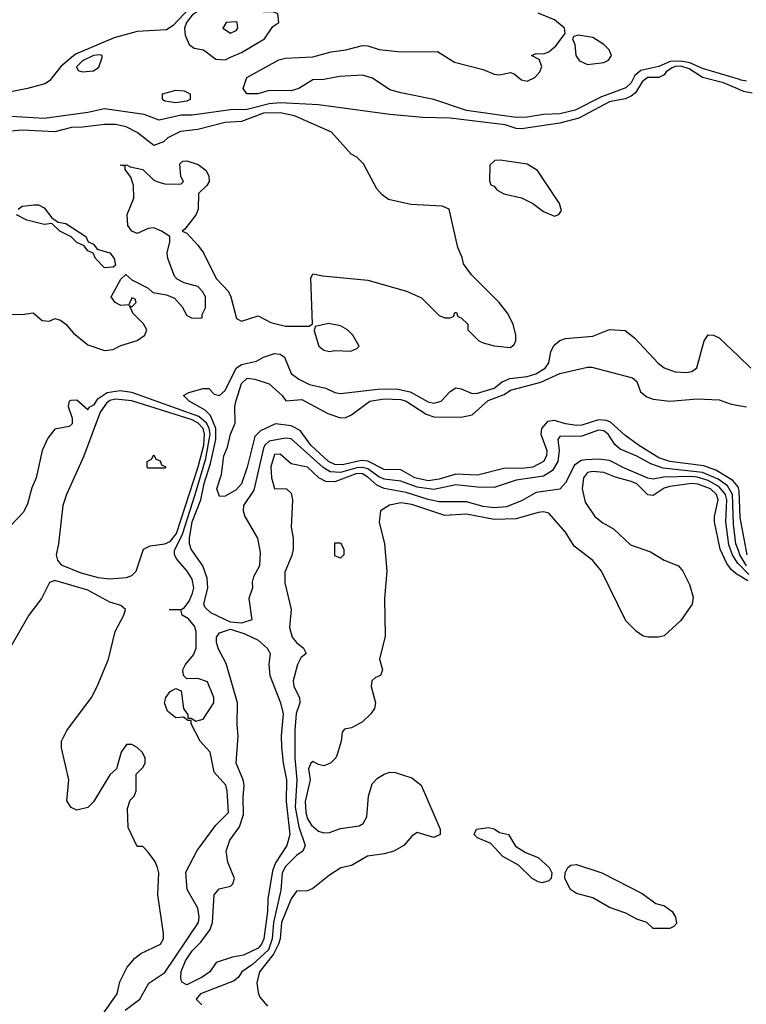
# Model space of a CAD drawing. Header units: inches. Extents: x 2380249 to 2585472, y 382747 to 546448.
# Tile 512 of 626: x 2527381 to 2530029, y 462831 to 466420. Entities that reach past the tile are written whole.
import ezdxf

# ---------------------------------------------------------------- set-up
doc = ezdxf.new("R2010")
doc.units = ezdxf.units.IN
doc.header["$MEASUREMENT"] = 0
doc.layers.add('C5426', color=7, linetype='Continuous')
doc.layers.add('C5436', color=7, linetype='Continuous')

msp = doc.modelspace()

# ---------------------------------------------------------------- linework, layer by layer
at = {"layer": 'C5426', "color": 4}
for points, elevation in [([(2527998.8, 466461.2), (2527940.6, 466399.4), (2527916.9, 466383.1), (2527810, 466377.4), (2527725.9, 466354.1), (2527585.2, 466294.8), (2527531.4, 466250), (2527490, 466197), (2527472.9, 466187.1), (2527410.2, 466169.8), (2527243.5, 466136.5)], 4), ([(2530000, 466203.3), (2529870, 466242.9), (2529823.2, 466263.2), (2529790, 466269.4), (2529752.1, 466267.9), (2529710, 466249.8), (2529644.6, 466235.4), (2529623.2, 466216.8), (2529609, 466190), (2529590, 466172.1), (2529501.2, 466138.8), (2529404.9, 466090), (2529350, 466077.1), (2529290, 466075.1), (2529230, 466064.4), (2529190, 466063.7), (2529009.9, 466089.9), (2528890.4, 466129.6), (2528770, 466153.2), (2528730, 466165.2), (2528667.5, 466207.5), (2528630, 466218), (2528546.3, 466213.7), (2528490, 466202.4), (2528450, 466200.7), (2528398.8, 466170), (2528370, 466161.3), (2528290, 466162), (2528249.5, 466149.5), (2528208.7, 466150), (2528195.3, 466170), (2528209, 466210), (2528326, 466274), (2528350, 466279.6), (2528450, 466284.9), (2528516.6, 466303.4), (2528570, 466310.3), (2528630, 466326), (2528650, 466325.3), (2528691.7, 466311.7), (2528770, 466302.6), (2528904, 466304), (2528965.8, 466265.8), (2529070, 466239), (2529110, 466222), (2529130, 466219.6), (2529170, 466228), (2529183.4, 466223.4), (2529210, 466200.7), (2529230, 466196.3), (2529259, 466210), (2529277.2, 466230), (2529284, 466250), (2529274.6, 466274.6), (2529246, 466290), (2529263.1, 466296.9), (2529290, 466296), (2529310, 466302.8), (2529334.9, 466325.1), (2529369.2, 466370), (2529366.6, 466390), (2529330, 466419.7), (2529270, 466444.2)], 4), ([(2530000, 466167.1), (2529946, 466190), (2529870, 466209.8), (2529821, 466241), (2529790, 466250.4), (2529770, 466249.9), (2529756.2, 466243.8), (2529737.2, 466230), (2529730, 466218.9), (2529710, 466209.7), (2529668.5, 466210), (2529650, 466194.3), (2529625.7, 466154.3), (2529610, 466141), (2529587.8, 466132.2), (2529530, 466120.6), (2529418.8, 466061.2), (2529350, 466043.5), (2529210, 466022.6), (2529190, 466024), (2529150, 466036.8), (2528950, 466061.1), (2528850, 466064.2), (2528730, 466075.1), (2528469.6, 466109.6), (2528330, 466116.8), (2528290, 466113.2), (2528210, 466092.7), (2528150, 466092.1), (2528010, 466072.1), (2527970, 466071.9), (2527890, 466054.3), (2527834.6, 466074.6), (2527690, 466095.1), (2527630, 466082.4), (2527470, 466059.7), (2527309.6, 466069.6)], 8), ([(2527350, 465346.8), (2527390, 465346), (2527430, 465351.3), (2527463.6, 465323.6), (2527490, 465322), (2527510, 465331), (2527530, 465324.7), (2527550, 465311), (2527578, 465278), (2527630, 465234.9), (2527690, 465214), (2527722, 465218), (2527750, 465232.7), (2527809.6, 465250.4), (2527837.2, 465270), (2527845.2, 465290), (2527832.3, 465312.3), (2527794, 465350), (2527782, 465378), (2527790, 465374), (2527806, 465390), (2527802, 465402), (2527790, 465406), (2527779.6, 465380.4), (2527750, 465379), (2527729, 465390), (2527715.3, 465410), (2527750, 465474), (2527768.4, 465491.6), (2527790, 465472), (2527850, 465442), (2527866, 465426), (2527916.9, 465416.9), (2527945.4, 465405.4), (2527973.7, 465373.7), (2527990, 465342), (2528010, 465332), (2528046, 465334), (2528046, 465346), (2528058, 465370), (2528058, 465410), (2528048, 465430), (2528030, 465448), (2527981.2, 465461.2), (2527954.6, 465474.6), (2527945.2, 465485.2), (2527921.2, 465550), (2527919, 465570), (2527928.7, 465610), (2527928, 465630), (2527898, 465650), (2527870, 465662), (2527850, 465659), (2527810, 465641.2), (2527790, 465649), (2527776, 465670), (2527773.2, 465710), (2527797.2, 465770), (2527795.5, 465815.5), (2527786.3, 465846.3), (2527766, 465874), (2527766, 465886), (2527748, 465890), (2527770, 465891), (2527783.6, 465883.6), (2527830, 465874.8), (2527870, 465834.8), (2527887.9, 465827.9), (2527910, 465822), (2527959, 465821), (2527970, 465822), (2527978, 465830), (2527968.9, 465848.9), (2527964.7, 465895.3), (2527975.3, 465904.7), (2527990, 465906), (2528032.3, 465892.3), (2528061, 465870), (2528071, 465850), (2528071.3, 465830), (2528063.6, 465816.4), (2528032.7, 465787.3), (2528031.3, 465730), (2528024.7, 465710), (2527983.6, 465656.4), (2527974, 465650), (2527990, 465642), (2528030, 465598), (2528051, 465570), (2528096.9, 465476.9), (2528142, 465430), (2528151.3, 465410), (2528171.3, 465331.3), (2528190, 465322), (2528250, 465341), (2528296.3, 465316.3), (2528350, 465303), (2528436.4, 465303.6), (2528448, 465312), (2528442, 465478), (2528450, 465494), (2528486.4, 465486.4), (2528650, 465470.5), (2528790.8, 465430.8), (2528846, 465406), (2528910, 465342), (2528930, 465334), (2528950, 465334), (2528962, 465338), (2528967.3, 465352.7), (2528972.7, 465352.7), (2528978, 465338), (2528990, 465334), (2529014, 465310), (2529014, 465290), (2529054, 465250), (2529070, 465242), (2529110, 465231.3), (2529170, 465226), (2529183.1, 465236.9), (2529188.7, 465250), (2529189, 465270), (2529179, 465310), (2529159, 465350), (2529128.7, 465390), (2529028, 465490), (2528998, 465530), (2528994, 465554), (2528978, 465590), (2528946, 465730), (2528920.4, 465740.4), (2528806.3, 465746.3), (2528725.2, 465765.2), (2528702, 465782), (2528683.2, 465803.2), (2528634.5, 465894.5), (2528610, 465919), (2528588.7, 465930), (2528517.2, 466010), (2528382.7, 466070), (2528330, 466080.9), (2528270, 466079), (2528190, 466049.7), (2528130, 466045.1), (2528030, 466019.7), (2527967.1, 466012.9), (2527921, 465990), (2527904.9, 465975.1), (2527870, 465962), (2527810, 466009.3), (2527769.7, 466029.7), (2527730, 466037.7), (2527690, 466038.5), (2527610, 466028.2), (2527570, 466027.8), (2527508.9, 466011.1), (2527390, 466017.2), (2527270, 466006.3)], 12), ([(2527375.3, 465730), (2527390, 465741), (2527434.6, 465745.4), (2527450, 465746), (2527470, 465734.8), (2527498, 465698), (2527522, 465682), (2527550, 465678), (2527622, 465630), (2527631.1, 465611.1), (2527650, 465602), (2527663.6, 465583.6), (2527710.4, 465570.4), (2527726, 465550), (2527730, 465526), (2527722, 465518), (2527690, 465515.3), (2527658, 465550), (2527648.7, 465568.7), (2527630, 465578), (2527616.4, 465596.4), (2527590, 465608), (2527569, 465629), (2527528, 465650), (2527498, 465678), (2527470, 465674), (2527408, 465690), (2527369.4, 465709.4)], 12), ([(2530000, 464485.5), (2529991.3, 464510), (2529981.8, 464581.8), (2529979.3, 464690), (2529960.8, 464720.8), (2529926, 464746), (2529870, 464769.9), (2529726, 464786), (2529681.3, 464801.3), (2529630, 464829.6), (2529570, 464855.1), (2529550, 464871.8), (2529525.6, 464910), (2529510, 464921.1), (2529490, 464924.4), (2529430, 464902.2), (2529350, 464900.9), (2529342.4, 464890), (2529347.6, 464850), (2529342.3, 464810), (2529322.8, 464777.2), (2529290, 464756.4), (2529190, 464741.3), (2529110, 464715.6), (2529050, 464716), (2528970, 464725.1), (2528890, 464708), (2528830, 464716.5), (2528770, 464738.2), (2528710, 464746), (2528690, 464754.5), (2528650, 464783.4), (2528630, 464788.3), (2528610, 464787.4), (2528550, 464769.3), (2528512.8, 464772.8), (2528487.8, 464787.8), (2528370, 464893.1), (2528350, 464895.3), (2528290, 464884.5), (2528274.7, 464870), (2528270, 464858), (2528235, 464705), (2528197, 464650), (2528196, 464630), (2528202.3, 464610), (2528247.6, 464530), (2528257.7, 464477.7), (2528255.5, 464430), (2528233.4, 464390), (2528228.7, 464370), (2528230.3, 464349.7), (2528216.4, 464310), (2528227.3, 464232.7), (2528190, 464220.5), (2528150, 464224.5), (2528077.8, 464257.8), (2528057.6, 464277.6), (2528052.1, 464290), (2528066.4, 464350), (2528064.4, 464384.4), (2528048.2, 464430), (2528006.6, 464490), (2528000.4, 464510), (2528000.3, 464530), (2528010, 464590.4), (2528041.1, 464670), (2528053.7, 464730), (2528077.2, 464802.8), (2528095.8, 464890), (2528095.9, 464930), (2528077.2, 464977.2), (2528057, 464997), (2527999, 465030), (2527978, 465050), (2527998, 465062), (2528050, 465076), (2528070, 465076), (2528090, 465054.8), (2528110, 465050.6), (2528130, 465068.2), (2528170, 465150.4), (2528190, 465163.1), (2528244.8, 465175.2), (2528270, 465190.7), (2528310, 465204), (2528330, 465200.7), (2528346, 465190), (2528370.6, 465130.6), (2528398.8, 465110), (2528438, 465090), (2528497.1, 465077.1), (2528530, 465061), (2528550, 465058), (2528686.6, 465073.4), (2528754.3, 465074.3), (2528804.1, 465064.1), (2528870, 465027.2), (2528890, 465022.4), (2528917.2, 465030), (2528950, 465064.7), (2528970, 465078), (2528990, 465074.8), (2529030, 465058), (2529050, 465059.5), (2529110, 465077.4), (2529140, 465100), (2529167.2, 465112.8), (2529230, 465120.2), (2529262, 465130), (2529296.2, 465150), (2529309.5, 465170), (2529317.2, 465210), (2529327.2, 465232.8), (2529349.5, 465250.5), (2529370, 465258.8), (2529470, 465266.8), (2529530, 465291), (2529587.1, 465287.1), (2529621.1, 465261.1), (2529707.9, 465167.9), (2529730, 465151), (2529770, 465137.3), (2529810, 465134.8), (2529830, 465138), (2529849, 465151), (2529875.3, 465250), (2529890, 465271.3), (2529910, 465271), (2529930, 465261), (2530000, 465194)], 8), ([(2530000, 464712.7), (2529998.2, 464718.2), (2529980.5, 464740.5), (2529918.2, 464778.2), (2529873.8, 464793.8), (2529749.9, 464809.9), (2529710, 464823.7), (2529635.8, 464870), (2529586, 464906), (2529533.6, 464953.6), (2529519.5, 464959.5), (2529490, 464962), (2529430, 464942.2), (2529410, 464941.2), (2529370, 464946.8), (2529330, 464959.3), (2529304.3, 464955.7), (2529282.8, 464930), (2529280.9, 464910), (2529302.4, 464850), (2529300.8, 464830), (2529290, 464809.7), (2529250.9, 464789.1), (2529210, 464783.8), (2529150, 464785.1), (2529050, 464759.8), (2528970, 464763.8), (2528910, 464745.3), (2528870, 464738.9), (2528820.7, 464750), (2528770, 464779.7), (2528710, 464780.4), (2528650, 464810.9), (2528626.7, 464813.3), (2528557.6, 464797.6), (2528530, 464798.8), (2528506.2, 464810), (2528442.2, 464870), (2528403.3, 464923.3), (2528370, 464940.5), (2528313.2, 464946.8), (2528258.8, 464921.2), (2528238.4, 464901.6), (2528210, 464788.7), (2528190, 464729), (2528170, 464707), (2528130, 464684), (2528110, 464682), (2528099.3, 464710), (2528117, 464763), (2528125.6, 464830), (2528138.4, 464861.6), (2528149.5, 464910), (2528167, 464950), (2528165.6, 465010), (2528170, 465032), (2528190, 465094.8), (2528210, 465113.7), (2528238, 465110), (2528290, 465092.4), (2528338, 465050), (2528351.1, 465031.1), (2528410, 465035.8), (2528504.4, 464984.4), (2528550, 464968.7), (2528570, 464970.3), (2528590, 464979.6), (2528657, 465030), (2528710, 465038.8), (2528770, 465035.6), (2528790, 465030.2), (2528862.5, 464982.5), (2528890, 464973.2), (2528990, 464971.7), (2529030, 464979.5), (2529088, 465032), (2529146.2, 465053.8), (2529170, 465070.2), (2529280.9, 465099.1), (2529350, 465130.2), (2529450, 465153.7), (2529466.5, 465153.5), (2529614.7, 465114.7), (2529630, 465101), (2529643.6, 465063.6), (2529666, 465046), (2529690, 465037.4), (2529750, 465030.3), (2529850, 465038.5), (2529930, 465034.6), (2529970, 465020.3), (2530000, 465014.5)], 4), ([(2527766, 462810), (2527819.6, 462850), (2527851.5, 462908.5), (2527910, 462947.7), (2528033.3, 463130), (2528035.1, 463150), (2528030, 463182), (2527991.8, 463250), (2527986.5, 463313.5), (2528027.5, 463392.5), (2528095.6, 463484.4), (2528142.7, 463530), (2528138, 463610), (2528132.7, 463630), (2528090, 463678), (2528075.3, 463750), (2528039, 463790), (2528006, 463854), (2528006, 463866), (2527994, 463866), (2527978, 463878), (2527950, 463875.3), (2527920.2, 463900.2), (2527909.2, 463930), (2527914, 463950), (2527930, 463972), (2527950, 463982), (2527970, 463974), (2527978, 463910), (2527994, 463886), (2527994, 463874), (2528006, 463874), (2528023.6, 463863.6), (2528050, 463871.3), (2528089, 463930), (2528089.2, 463950), (2528066.3, 464006.3), (2528030, 464019.3), (2527990, 464018), (2527978, 464030), (2527975.3, 464050), (2527985.2, 464070), (2528014.5, 464105.5), (2528024.2, 464130), (2528024.4, 464190), (2528018, 464210), (2527997, 464237), (2527973.2, 464250), (2527968.7, 464268.7), (2527926, 464270), (2527970, 464270.5), (2527982, 464278), (2527998.8, 464301.2), (2528011.1, 464330), (2528015.4, 464350), (2528010, 464381.2), (2527991.6, 464410), (2527953.7, 464453.7), (2527945.1, 464470), (2527946, 464486), (2527975.1, 464544.9), (2528021.2, 464690), (2528059.6, 464820.4), (2528075.3, 464910), (2528071.2, 464931.2), (2528061.5, 464950), (2528034.2, 464974.2), (2527790, 465061.2), (2527747.2, 465067.2), (2527699.7, 465060.3), (2527664.3, 465035.7), (2527650, 465015.1), (2527633, 465007), (2527630, 464998), (2527590, 465033.2), (2527567.3, 465032.7), (2527562, 465030), (2527558, 465010), (2527572.7, 464967.3), (2527572.7, 464947.3), (2527562, 464938), (2527510, 464928), (2527484.5, 464895.5), (2527462.8, 464850), (2527442, 464750), (2527425.7, 464714.3), (2527410, 464655.3), (2527394.9, 464625.1), (2527350, 464578)], 12), ([(2530000, 464436.7), (2529998.3, 464438.3), (2529979.1, 464470), (2529965.9, 464505.9), (2529954, 464590), (2529958.3, 464670), (2529953.3, 464690), (2529930, 464717.5), (2529890, 464740.2), (2529850, 464753.1), (2529830, 464754.8), (2529726.9, 464753.1), (2529690, 464745.4), (2529670, 464749.7), (2529585.6, 464785.6), (2529530, 464814), (2529490, 464818.3), (2529443.8, 464816.2), (2529426.8, 464813.2), (2529403, 464797), (2529370, 464732.7), (2529350, 464709.6), (2529263.4, 464696.6), (2529212.1, 464667.9), (2529155.6, 464644.4), (2529110, 464641), (2529070, 464646), (2529010, 464662.6), (2528910, 464663.1), (2528870, 464670.9), (2528790, 464696.5), (2528710, 464711.7), (2528683.2, 464723.2), (2528650, 464753.3), (2528630, 464765), (2528610, 464766.4), (2528530, 464735.3), (2528496.4, 464736.4), (2528470.8, 464750.8), (2528430, 464789.4), (2528370, 464800.9), (2528330, 464836.2), (2528310, 464835.1), (2528296.4, 464790), (2528299.1, 464750), (2528310, 464712), (2528354, 464710), (2528370, 464694), (2528376, 464670), (2528370.7, 464570.7), (2528377.3, 464530), (2528377.3, 464490), (2528372.5, 464467.5), (2528347.1, 464407.1), (2528347.5, 464367.5), (2528370.8, 464270), (2528364.5, 464204.5), (2528374.8, 464170), (2528390.5, 464150.5), (2528416, 464130), (2528424.7, 464110), (2528406, 464094), (2528393.4, 464070), (2528377.3, 464010), (2528380.7, 463990), (2528400.7, 463950), (2528402, 463930), (2528389.1, 463890.9), (2528383.9, 463830), (2528384.4, 463730), (2528391.2, 463650), (2528384.8, 463550), (2528398.6, 463478.6), (2528421.6, 463410), (2528413.4, 463390), (2528390, 463373.6), (2528350, 463333.7), (2528338.4, 463310), (2528332.7, 463247.3), (2528305.9, 463130), (2528301.9, 463070), (2528287.7, 463030), (2528230, 462976.4), (2528190.6, 462950), (2528179.1, 462930), (2528162.9, 462917.1), (2528040.7, 462870), (2528024.9, 462850), (2528044.7, 462830)], 12), ([(2530000, 464395.8), (2529997.4, 464397.4), (2529975.4, 464415.4), (2529957.8, 464437.8), (2529933.5, 464490), (2529913.7, 464590), (2529913.7, 464610), (2529926.4, 464670), (2529920.3, 464690), (2529898.3, 464710), (2529852.9, 464727.1), (2529830, 464729.8), (2529750, 464719.2), (2529730, 464713.3), (2529690, 464686), (2529670, 464687.8), (2529630, 464728.2), (2529610, 464737.6), (2529552.7, 464752.7), (2529509.8, 464769.8), (2529470, 464774), (2529450, 464769.6), (2529435.3, 464750), (2529430.4, 464710), (2529441.3, 464661.3), (2529477.3, 464610), (2529506, 464586), (2529544.8, 464564.8), (2529606.6, 464506.6), (2529680.5, 464480.5), (2529730, 464450.7), (2529782, 464430), (2529798, 464410), (2529822, 464362), (2529835.3, 464315.3), (2529831.3, 464290), (2529791, 464230), (2529730, 464174), (2529709.1, 464169.1), (2529670.9, 464169.1), (2529653.6, 464173.6), (2529628.7, 464190), (2529590, 464228.7), (2529501.2, 464410), (2529469.6, 464449.6), (2529401.3, 464501.3), (2529370, 464552.7), (2529310, 464621.2), (2529290, 464626.6), (2529270, 464624.5), (2529190, 464601.1), (2529110, 464598.8), (2529010, 464617.8), (2528930, 464612.9), (2528810, 464652.7), (2528770, 464659.2), (2528728.9, 464651.1), (2528696, 464630), (2528690.9, 464589.1), (2528710.4, 464510.4), (2528719.3, 464410), (2528710.6, 464310), (2528713.7, 464173.7), (2528692.7, 464090), (2528704, 464050), (2528696, 464030), (2528677.6, 464022.4), (2528664, 464010), (2528662.4, 463990), (2528677.5, 463930), (2528674.7, 463910), (2528661.1, 463890), (2528630, 463861.3), (2528590, 463839.5), (2528565.4, 463834.6), (2528556.9, 463823.1), (2528553, 463790), (2528538.3, 463741.7), (2528533, 463730), (2528513.4, 463710), (2528490, 463700.9), (2528470, 463705.2), (2528450, 463716), (2528442.8, 463710), (2528433.4, 463690), (2528440.3, 463650), (2528422, 463570), (2528423.6, 463530), (2528430, 463507.7), (2528444.1, 463484.1), (2528470, 463462), (2528490, 463455.8), (2528510, 463457.6), (2528550, 463472.4), (2528618.3, 463481.7), (2528633.2, 463490), (2528645.8, 463514.2), (2528652.8, 463590), (2528665.4, 463634.6), (2528684.9, 463655.1), (2528710, 463670.6), (2528730, 463677.3), (2528750, 463676), (2528810, 463657.3), (2528844, 463630), (2528914, 463470), (2528914, 463450), (2528890, 463439), (2528830, 463457.2), (2528810, 463444), (2528781, 463410), (2528744.7, 463390), (2528710, 463379.5), (2528648.4, 463371.6), (2528590, 463337.2), (2528551.1, 463328.9), (2528510, 463302), (2528450, 463253.2), (2528430, 463245.2), (2528390, 463244), (2528370, 463216), (2528335.5, 463130), (2528331, 463070), (2528324.4, 463050), (2528306.3, 463013.7), (2528255.5, 462950), (2528245.3, 462910), (2528250, 462874), (2528256.9, 462856.9), (2528284, 462824)], 16), ([(2527684.6, 462795.4), (2527736, 462870), (2527746.3, 462913.7), (2527772.7, 462967.3), (2527800.9, 462999.1), (2527823.2, 463016.8), (2527894, 463050), (2527905.2, 463070), (2527906, 463090), (2527885.2, 463230), (2527889, 463310), (2527884, 463330), (2527873.6, 463353.6), (2527850, 463386), (2527830, 463406), (2527810, 463406), (2527776.4, 463476.4), (2527774.6, 463545.4), (2527784, 463576), (2527798, 463590), (2527806, 463610), (2527806, 463670), (2527830, 463694), (2527838, 463710), (2527838, 463730), (2527828, 463750), (2527810, 463768), (2527790, 463778), (2527770, 463778), (2527751.3, 463750), (2527734, 463690), (2527710, 463668), (2527650.7, 463569.3), (2527630, 463548.7), (2527590, 463539), (2527569.2, 463549.2), (2527553.6, 463573.6), (2527560.5, 463650), (2527533.2, 463766.8), (2527533.2, 463790), (2527553.2, 463830), (2527642.7, 463950), (2527663.7, 463990), (2527704.5, 464090), (2527729.6, 464190.4), (2527760.9, 464250), (2527766.6, 464270), (2527750, 464284.5), (2527710, 464296.9), (2527630, 464341.1), (2527510, 464376.2), (2527490, 464369.2), (2527460.5, 464310), (2527414.9, 464250), (2527330, 464101.2)], 16)]:
    msp.add_lwpolyline(points, dxfattribs=dict(at, elevation=elevation))
for points, elevation in [([(2528190, 466469.8), (2528030, 466451.7), (2528010, 466437.4), (2527989.2, 466410), (2527981.7, 466390), (2527984.2, 466364.2), (2527998.8, 466330), (2528017.1, 466317.1), (2528051.3, 466310), (2528095.9, 466275.9), (2528130, 466274.4), (2528150, 466283.1), (2528190, 466300.3), (2528274, 466350), (2528304, 466396), (2528326, 466410), (2528322, 466442), (2528307.3, 466447.3), (2528270, 466448.7), (2528227.1, 466467.1)], 8), ([(2528170, 466412.3), (2528134, 466410), (2528122, 466390), (2528150, 466371.3), (2528170, 466381), (2528176, 466390), (2528174, 466410)], 12), ([(2529416, 466364), (2529400.7, 466359.3), (2529396, 466350), (2529404, 466330), (2529408, 466290), (2529420.7, 466270), (2529450, 466257.1), (2529510, 466264.4), (2529527.3, 466272.7), (2529538, 466290), (2529529.5, 466310), (2529509.6, 466330), (2529470, 466355.4)], 4), ([(2527672.6, 466292.6), (2527650, 466289.5), (2527610, 466270.9), (2527588.2, 466248.2), (2527594.8, 466234.8), (2527610.6, 466230.6), (2527650, 466233.4), (2527670, 466247.7), (2527682, 466282), (2527682, 466290)], 8), ([(2527950, 466117.6), (2527910, 466123.7), (2527901.2, 466130), (2527902, 466150), (2527950, 466163), (2527980.9, 466160.9), (2528002.8, 466150), (2528002.8, 466130), (2527990, 466123.6)], 4), ([(2529132, 465908), (2529112.7, 465907.3), (2529094, 465890), (2529092.7, 465832.7), (2529098, 465818), (2529110, 465814), (2529119.6, 465799.6), (2529145.4, 465785.4), (2529210, 465771), (2529250.7, 465750.7), (2529290, 465721), (2529330, 465704.7), (2529346, 465710), (2529355.3, 465724.7), (2529348.7, 465750), (2529268, 465870), (2529230, 465893.2)], 12), ([(2528506.8, 465313.2), (2528458, 465302), (2528454, 465286), (2528471.3, 465230), (2528490, 465216), (2528510, 465211), (2528530, 465214.8), (2528588.4, 465211.6), (2528610, 465222), (2528618, 465230), (2528595.3, 465270), (2528575.3, 465290), (2528550, 465304)], 12), ([(2527730, 465037.6), (2527710, 465032), (2527697.7, 465022.3), (2527675, 464990), (2527613.4, 464826.6), (2527551.8, 464690), (2527539.1, 464650), (2527523.1, 464510), (2527514.4, 464470), (2527519.3, 464450), (2527533, 464433), (2527604.7, 464404.7), (2527667.6, 464387.6), (2527710, 464382.6), (2527770, 464386.7), (2527790, 464394), (2527806, 464410), (2527832.3, 464490), (2527857.2, 464502.8), (2527910, 464509.3), (2527930, 464518.2), (2527953, 464547), (2528031.3, 464790), (2528052.2, 464870), (2528055.4, 464910), (2528049.8, 464930), (2528032.2, 464950), (2528010, 464961.4), (2527790, 465030.5)], 16), ([(2527850, 464786), (2527846, 464790), (2527846, 464810), (2527862, 464818), (2527870, 464834), (2527878, 464818), (2527892.7, 464812.7), (2527898, 464798), (2527914, 464790), (2527910, 464786)], 16), ([(2528550, 464458), (2528530, 464466), (2528530, 464514), (2528550, 464514), (2528562, 464490), (2528562, 464470)], 12), ([(2527990, 462902), (2527972.1, 462912.1), (2527968.1, 462928.1), (2527970, 462951), (2527986, 462990), (2528010, 463026), (2528041.8, 463058.2), (2528076, 463104), (2528084.5, 463130), (2528090, 463231), (2528107.9, 463252.1), (2528150, 463261.6), (2528158.4, 463270), (2528163.6, 463290), (2528139.6, 463350), (2528134, 463390), (2528147.3, 463430), (2528182, 463478), (2528197.2, 463522.8), (2528195.1, 463584.9), (2528199.7, 463630), (2528195.6, 463650), (2528169.7, 463710), (2528178, 463810), (2528173.5, 463850), (2528175.3, 463930), (2528133.7, 464073.7), (2528105.7, 464125.7), (2528098.3, 464150), (2528098.9, 464170), (2528110, 464186), (2528150, 464198.4), (2528201.8, 464181.8), (2528250, 464158.9), (2528283.1, 464130), (2528294, 464110), (2528288.7, 464070), (2528293.1, 464030), (2528331.6, 463930), (2528340.9, 463890), (2528333.7, 463810), (2528335.6, 463770), (2528341.5, 463710), (2528354, 463650), (2528351.8, 463570), (2528365.8, 463450), (2528355.3, 463410), (2528313.3, 463346.7), (2528302.6, 463317.4), (2528285.3, 463214.7), (2528283.9, 463170), (2528271, 463070), (2528262.3, 463050), (2528250, 463035.8), (2528197.3, 463010), (2528156.7, 463003.3), (2528096.8, 462983.2), (2528074.8, 462950), (2528046.8, 462930)], 8), ([(2529285.4, 463274.6), (2529270, 463277.2), (2529249, 463290), (2529198.6, 463338.6), (2529142, 463370), (2529098, 463418), (2529050, 463438), (2529038, 463450), (2529046, 463470), (2529090, 463476), (2529110, 463471), (2529130, 463458), (2529162, 463450), (2529187.5, 463407.5), (2529224.9, 463384.9), (2529270, 463366.8), (2529310.8, 463330), (2529321, 463310), (2529318, 463290), (2529310, 463282)], 16), ([(2529690, 463108), (2529666, 463130), (2529630, 463142), (2529590, 463164), (2529530, 463184), (2529470, 463219), (2529410, 463235.3), (2529388.7, 463250), (2529368, 463290), (2529368.7, 463310), (2529379, 463330), (2529390, 463338.8), (2529410, 463340.7), (2529502, 463310), (2529650, 463234.8), (2529698.8, 463198.8), (2529731.3, 463190), (2529758.8, 463170), (2529770.9, 463149.1), (2529774.4, 463125.6), (2529765.4, 463114.6), (2529750, 463108)], 16)]:
    msp.add_lwpolyline(points, close=True, dxfattribs=dict(at, elevation=elevation))
at = {"layer": 'C5436', "color": 4}
for points, elevation in [([(2530030, 466196.2), (2530010, 466200.3), (2530000, 466203.3)], 4), ([(2530050, 466152.4), (2530019, 466159), (2530000, 466167.1)], 8), ([(2530000, 465194), (2530046, 465150)], 8), ([(2530000, 465014.5), (2530030, 465008.8)], 4), ([(2530031.7, 464470), (2530006.2, 464606.2), (2530003.1, 464703.1), (2530000, 464712.7)], 4), ([(2530029.9, 464429.9), (2530005.5, 464470), (2530000, 464485.5)], 8), ([(2530038.4, 464398.4), (2530000, 464436.7)], 12), ([(2530034.4, 464374.4), (2530000, 464395.8)], 16)]:
    msp.add_lwpolyline(points, dxfattribs=dict(at, elevation=elevation))

doc.saveas('drawing.dxf')
